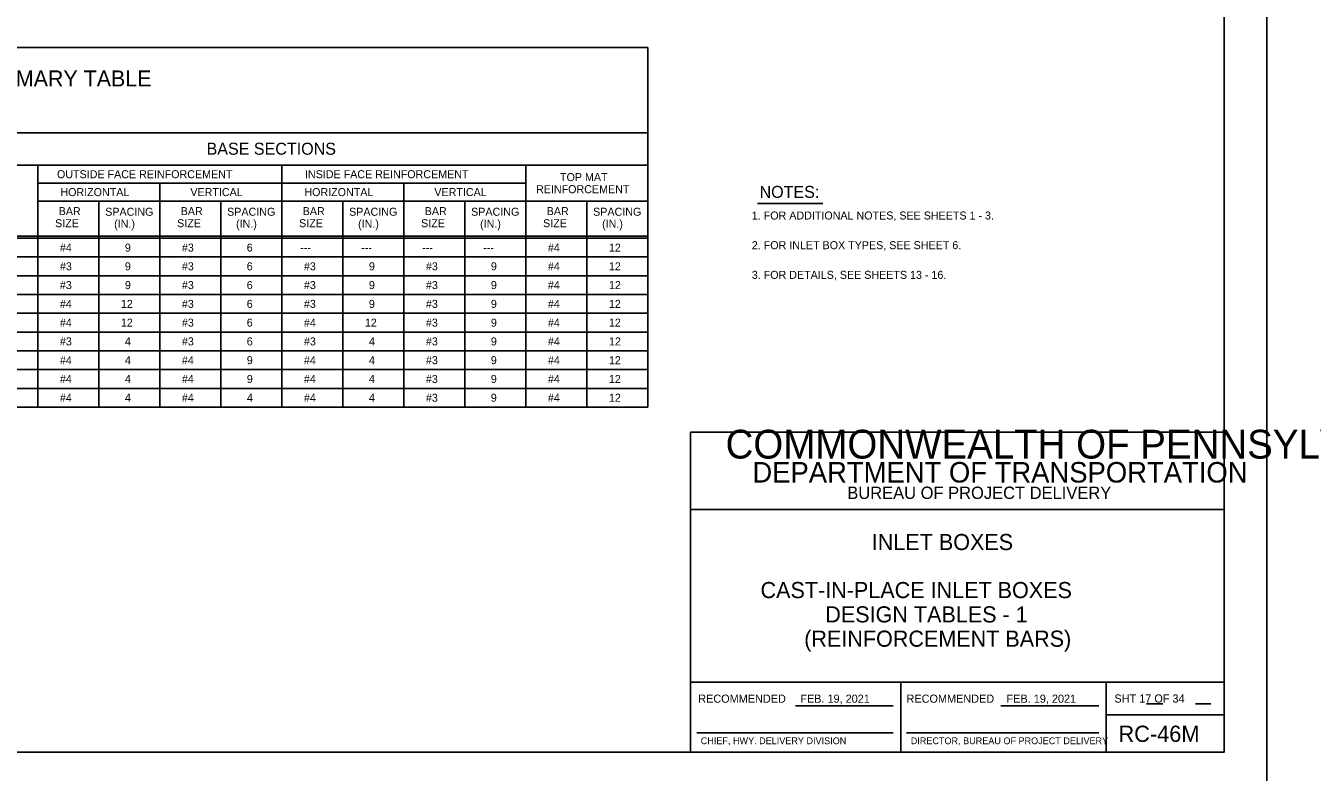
# Model space of a CAD drawing. Extents: x -6420 to 49575, y -4552 to 11624.
# Drawn here: x -5187 to -3605, y 3853 to 4772 of the extents above; entities that cross this region are included whole.
import ezdxf

# ---------------------------------------------------------------- set-up
doc = ezdxf.new("R2010")
doc.units = 0
doc.layers.add('1', color=7, linetype='Continuous')
doc.layers.add('PLT-BNDY', color=7, linetype='Continuous')

msp = doc.modelspace()

# ---------------------------------------------------------------- linework, layer by layer
at = {"layer": '1'}
for p, q in [((-4422.4, 4745), (-6217.4, 4745)), ((-4422.4, 4745), (-4422.4, 4302.4)), ((-4422.4, 4640), (-6217.4, 4640)), ((-4422.4, 4600), (-5997.4, 4600)), ((-5172.4, 4600), (-5172.4, 4302.4)), ((-4872.4, 4600), (-4872.4, 4302.4)), ((-4572.4, 4600), (-4572.4, 4302.4)), ((-5172.4, 4578), (-4872.4, 4578)), ((-5022.4, 4578), (-5022.4, 4302.4)), ((-4872.4, 4578), (-4572.4, 4578)), ((-4722.4, 4578), (-4722.4, 4302.4)), ((-5172.4, 4556), (-4872.4, 4556)), ((-5097.4, 4556), (-5097.4, 4302.4)), ((-4947.4, 4556), (-4947.4, 4302.4)), ((-4872.4, 4556), (-4422.4, 4556)), ((-4797.4, 4556), (-4797.4, 4302.4)), ((-4647.4, 4556), (-4647.4, 4302.4)), ((-4497.4, 4556), (-4497.4, 4302.4)), ((-4287.5, 4553.1), (-4207, 4553.1)), ((-6217.4, 4512.8), (-4422.4, 4512.8)), ((-6217.4, 4510.3), (-4422.4, 4510.3)), ((-6217.4, 4487.2), (-4422.4, 4487.2)), ((-6217.4, 4464.1), (-4422.4, 4464.1)), ((-6217.4, 4441), (-4422.4, 4441)), ((-6217.4, 4417.9), (-4422.4, 4417.9)), ((-6217.4, 4394.8), (-4422.4, 4394.8)), ((-6217.4, 4371.7), (-4422.4, 4371.7)), ((-6217.4, 4348.6), (-4422.4, 4348.6)), ((-6217.4, 4325.5), (-4422.4, 4325.5)), ((-6217.4, 4302.4), (-4422.4, 4302.4)), ((-4240.9, 3934.9), (-4120.5, 3934.9)), ((-3988.2, 3934.9), (-3867.8, 3934.9)), ((-3809.2, 3937.5), (-3789, 3937.5)), ((-3748.8, 3937.5), (-3730, 3937.5)), ((-4362, 3901.8), (-4120.5, 3901.8)), ((-4104.3, 3901.8), (-3867.8, 3901.8))]:
    msp.add_line(p, q, dxfattribs=at)
msp.add_lwpolyline([(-3713.7, 3877.8), (-3713.7, 5728.2), (-6292.4, 5728.2), (-6292.4, 3877.8), (-3713.7, 3877.8), (-3713.7, 3964.3), (-4369.8, 3964.3), (-4369.8, 4176.5), (-3713.7, 4176.5), (-3713.7, 4271.5), (-4369.8, 4271.5), (-4369.8, 3877.8), (-4111.3, 3877.8), (-4111.3, 3964.3), (-4111.3, 3877.8), (-3858.7, 3877.8), (-3858.7, 3964.3), (-3858.7, 3923.9), (-3713.7, 3923.9)], dxfattribs=at)
at = {"layer": 'PLT-BNDY'}
for points in [[(-6420.4, 5777.4), (-3661.2, 5777.4), (-3661.2, 3828.6), (-6420.4, 3828.6)], [(-3661.2, 5777.4), (-902, 5777.4), (-902, 3828.6), (-3661.2, 3828.6)]]:
    msp.add_lwpolyline(points, close=True, dxfattribs=at)

# ---------------------------------------------------------------- texts
at = {"layer": '1'}
for s, height, p in [('CAST-IN-PLACE CONCRETE INLET BOX SUMMARY TABLE', 19.685, (-5765.3, 4697)), ('BASE SECTIONS', 14.764, (-4964.8, 4613)), ('OUTSIDE FACE REINFORCEMENT', 9.843, (-5148.7, 4584.1)), ('INSIDE FACE REINFORCEMENT', 9.843, (-4843.8, 4584.1)), ('TOP MAT', 9.84, (-4530.2, 4580.5)), ('HORIZONTAL', 9.84, (-5144.5, 4562.1)), ('VERTICAL', 9.84, (-4984.7, 4562.1)), ('HORIZONTAL', 9.84, (-4844.5, 4562.1)), ('VERTICAL', 9.84, (-4684.7, 4562.1)), ('REINFORCEMENT', 9.843, (-4559.7, 4565.7)), ('NOTES:', 14.76, (-4284.9, 4559.9)), ('BAR', 9.84, (-5146.6, 4538.7)), ('SPACING', 9.84, (-5089.4, 4537.9)), ('BAR', 9.84, (-4996.6, 4538.7)), ('SPACING', 9.84, (-4939.5, 4537.9)), ('BAR', 9.84, (-4846.6, 4538.7)), ('SPACING', 9.84, (-4789.5, 4537.9)), ('BAR', 9.84, (-4696.6, 4538.7)), ('SPACING', 9.84, (-4639.5, 4537.9)), ('BAR', 9.84, (-4546.6, 4538.7)), ('SPACING', 9.84, (-4489.5, 4537.9)), (' 1. FOR ADDITIONAL NOTES, SEE SHEETS 1 - 3.', 9.843, (-4298.1, 4533.3)), ('SIZE', 9.84, (-5151, 4523.8)), ('(IN.)', 9.84, (-5078.4, 4523.1)), ('SIZE', 9.84, (-5001, 4523.8)), ('(IN.)', 9.84, (-4928.5, 4523.1)), ('SIZE', 9.84, (-4851, 4523.8)), ('(IN.)', 9.84, (-4778.5, 4523.1)), ('SIZE', 9.84, (-4701, 4523.8)), ('(IN.)', 9.84, (-4628.5, 4523.1)), ('SIZE', 9.84, (-4551, 4523.8)), ('(IN.)', 9.84, (-4478.5, 4523.1)), ('#4', 9.84, (-5145.1, 4493.8)), ('9', 9.84, (-5065.2, 4493.8)), ('#3', 9.84, (-4995.1, 4493.8)), ('6', 9.84, (-4915.4, 4493.8)), ('---', 9.84, (-4849.6, 4493.8)), ('---', 9.84, (-4774.6, 4493.8)), ('---', 9.84, (-4699.6, 4493.8)), ('---', 9.84, (-4624.6, 4493.8)), ('#4', 9.84, (-4545.1, 4493.8)), ('12', 9.84, (-4470.1, 4493.8)), (' 2. FOR INLET BOX TYPES, SEE SHEET 6.', 9.843, (-4298.1, 4496.8)), ('#3', 9.84, (-5145.1, 4470.8)), ('9', 9.84, (-5065.2, 4470.8)), ('#3', 9.84, (-4995.1, 4470.8)), ('6', 9.84, (-4915.4, 4470.8)), ('#3', 9.84, (-4845.1, 4470.8)), ('9', 9.84, (-4765.2, 4470.8)), ('#3', 9.84, (-4695.1, 4470.8)), ('9', 9.84, (-4615.2, 4470.8)), ('#4', 9.84, (-4545.1, 4470.8)), ('12', 9.84, (-4470.1, 4470.8)), (' 3. FOR DETAILS, SEE SHEETS 13 - 16.', 9.843, (-4298.1, 4460.3)), ('#3', 9.84, (-5145.1, 4447.7)), ('9', 9.84, (-5065.2, 4447.7)), ('#3', 9.84, (-4995.1, 4447.7)), ('6', 9.84, (-4915.4, 4447.7)), ('#3', 9.84, (-4845.1, 4447.7)), ('9', 9.84, (-4765.2, 4447.7)), ('#3', 9.84, (-4695.1, 4447.7)), ('9', 9.84, (-4615.2, 4447.7)), ('#4', 9.84, (-4545.1, 4447.7)), ('12', 9.84, (-4470.1, 4447.7)), ('#4', 9.84, (-5145.1, 4424.6)), ('12', 9.84, (-5070.1, 4424.6)), ('#3', 9.84, (-4995.1, 4424.6)), ('6', 9.84, (-4915.4, 4424.6)), ('#3', 9.84, (-4845.1, 4424.6)), ('9', 9.84, (-4765.2, 4424.6)), ('#3', 9.84, (-4695.1, 4424.6)), ('9', 9.84, (-4615.2, 4424.6)), ('#4', 9.84, (-4545.1, 4424.6)), ('12', 9.84, (-4470.1, 4424.6)), ('#4', 9.84, (-5145.1, 4401.5)), ('12', 9.84, (-5070.1, 4401.5)), ('#3', 9.84, (-4995.1, 4401.5)), ('6', 9.84, (-4915.4, 4401.5)), ('#4', 9.84, (-4845.1, 4401.5)), ('12', 9.84, (-4770.1, 4401.5)), ('#3', 9.84, (-4695.1, 4401.5)), ('9', 9.84, (-4615.2, 4401.5)), ('#4', 9.84, (-4545.1, 4401.5)), ('12', 9.84, (-4470.1, 4401.5)), ('#3', 9.84, (-5145.1, 4378.4)), ('4', 9.84, (-5065.2, 4378.4)), ('#3', 9.84, (-4995.1, 4378.4)), ('6', 9.84, (-4915.4, 4378.4)), ('#3', 9.84, (-4845.1, 4378.4)), ('4', 9.84, (-4765.2, 4378.4)), ('#3', 9.84, (-4695.1, 4378.4)), ('9', 9.84, (-4615.2, 4378.4)), ('#4', 9.84, (-4545.1, 4378.4)), ('12', 9.84, (-4470.1, 4378.4)), ('#4', 9.84, (-5145.1, 4355.3)), ('4', 9.84, (-5065.2, 4355.3)), ('#4', 9.84, (-4995.1, 4355.3)), ('9', 9.84, (-4915.3, 4355.3)), ('#4', 9.84, (-4845.1, 4355.3)), ('4', 9.84, (-4765.2, 4355.3)), ('#3', 9.84, (-4695.1, 4355.3)), ('9', 9.84, (-4615.3, 4355.3)), ('#4', 9.84, (-4545.1, 4355.3)), ('12', 9.84, (-4470.1, 4355.3)), ('#4', 9.84, (-5145.1, 4332.2)), ('4', 9.84, (-5065.2, 4332.2)), ('#4', 9.84, (-4995.1, 4332.2)), ('9', 9.84, (-4915.3, 4332.2)), ('#4', 9.84, (-4845.1, 4332.2)), ('4', 9.84, (-4765.2, 4332.2)), ('#3', 9.84, (-4695.1, 4332.2)), ('9', 9.84, (-4615.3, 4332.2)), ('#4', 9.84, (-4545.1, 4332.2)), ('12', 9.84, (-4470.1, 4332.2)), ('#4', 9.84, (-5145.1, 4309.1)), ('4', 9.84, (-5065.2, 4309.1)), ('#4', 9.84, (-4995.1, 4309.1)), ('4', 9.84, (-4915.2, 4309.1)), ('#4', 9.84, (-4845.1, 4309.1)), ('4', 9.84, (-4765.2, 4309.1)), ('#3', 9.84, (-4695.1, 4309.1)), ('9', 9.84, (-4615.3, 4309.1)), ('#4', 9.84, (-4545.1, 4309.1)), ('12', 9.84, (-4470.1, 4309.1)), ('COMMONWEALTH OF PENNSYLVANIA', 35.379, (-4326.7, 4239.2)), ('DEPARTMENT OF TRANSPORTATION', 25.211, (-4293.7, 4209.7)), ('BUREAU OF PROJECT DELIVERY', 15.164, (-4177, 4189.5)), ('INLET BOXES', 19.816, (-4146.9, 4126.6)), ('CAST-IN-PLACE INLET BOXES', 19.816, (-4283.7, 4067.5)), ('DESIGN TABLES - 1', 19.816, (-4204.1, 4037.6)), ('(REINFORCEMENT BARS)', 19.816, (-4230, 4007.7)), ('RECOMMENDED', 10, (-4360.3, 3938.8)), ('FEB. 19, 2021', 10, (-4234.8, 3938.8)), ('RECOMMENDED', 10, (-4104.2, 3938.8)), ('FEB. 19, 2021', 10, (-3981.2, 3938.8)), ('SHT 17 OF 34', 10, (-3848.6, 3939)), ('RC-46M', 20, (-3843.6, 3890.6)), ('CHIEF, HWY. DELIVERY DIVISION', 8.333, (-4357.2, 3887.8)), ('DIRECTOR, BUREAU OF PROJECT DELIVERY', 8.333, (-4099, 3887.8))]:
    msp.add_text(s, height=height, dxfattribs=at).set_placement(p)

doc.saveas('drawing.dxf')
